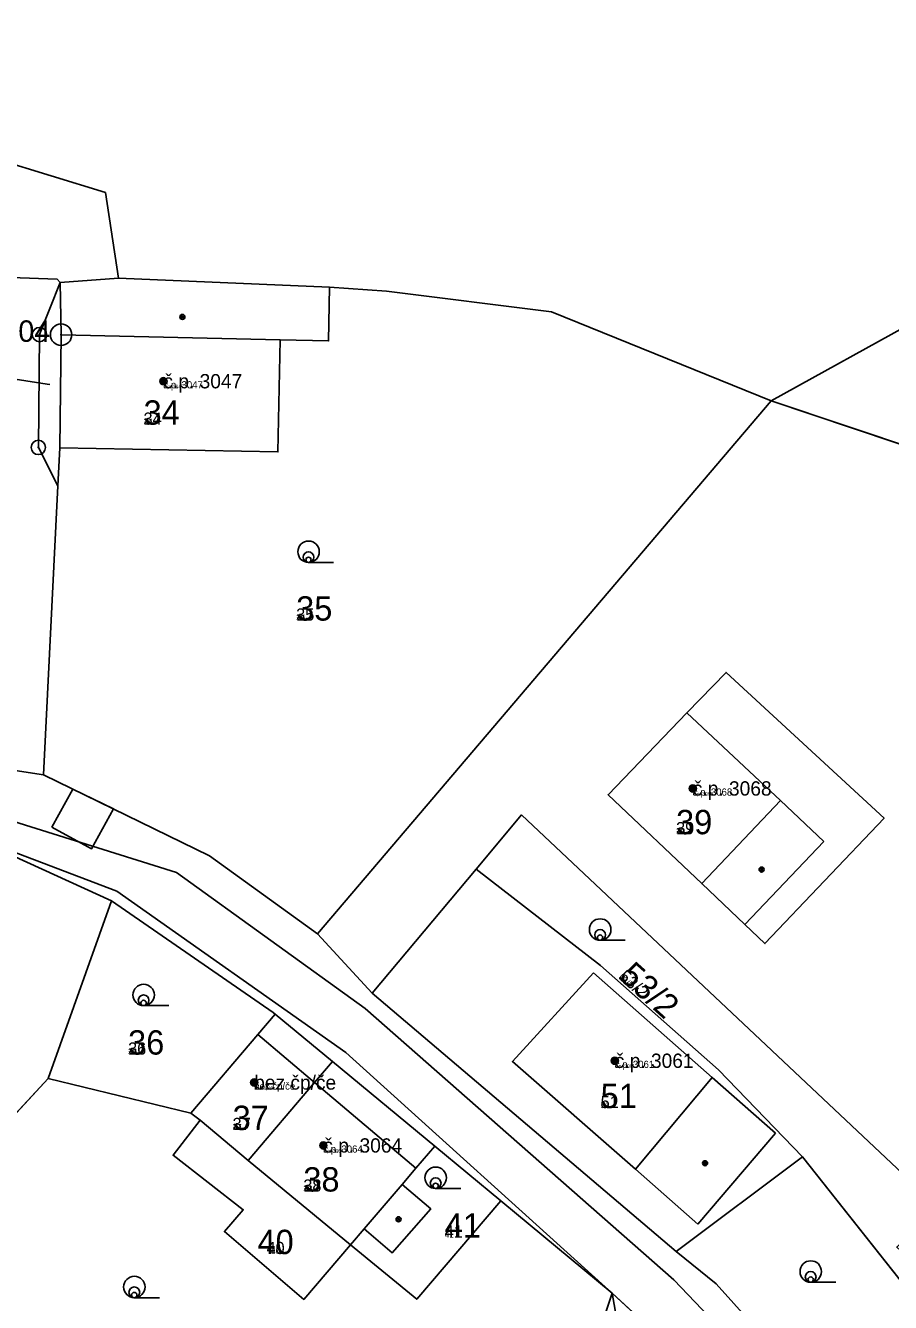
# Model space of a CAD drawing. Extents: x -759873 to -758487, y -975024 to -973516.
# Drawn here: x -759154.9 to -759094.4, y -974296.3 to -974207.1 of the extents above; entities that cross this region are included whole.
import ezdxf

# ---------------------------------------------------------------- set-up
doc = ezdxf.new("R2010")
doc.units = 0
for name, color, linetype in [('KAT_02_hranice parcel', 7, 'Continuous'), ('KAT_03_1000_st čísla parcelní', 7, 'Continuous'), ('KAT_03_1000_čísla parcelní', 7, 'Continuous'), ('KAT_03_1000_čísla popisná', 7, 'Continuous'), ('KAT_03_250_st čísla parcelní', 7, 'Continuous'), ('KAT_03_250_čísla parcelní', 7, 'Continuous'), ('KAT_03_250_čísla popisná', 7, 'Continuous'), ('KAT_03_500_st čísla parcelní', 7, 'Continuous'), ('KAT_03_500_čísla parcelní', 7, 'Continuous'), ('KAT_03_500_čísla popisná', 7, 'Continuous'), ('KAT_04_vnitřní kresba', 7, 'Continuous'), ('KAT_05_1000_značky kultur', 7, 'Continuous'), ('KAT_05_250_značky kultur', 7, 'Continuous'), ('KAT_05_500_značky kultur', 7, 'Continuous'), ('KAT_07_1000_značky budov', 7, 'Continuous'), ('KAT_07_250_značky budov', 7, 'Continuous'), ('KAT_07_500_značky budov', 7, 'Continuous'), ('KAT_10_věcná břemena', 7, 'Continuous'), ('KAT_11_značky bodu BP', 7, 'Continuous'), ('KAT_12_pomocná šipka', 7, 'Continuous'), ('KAT_14_plocha_budovy', 7, 'Continuous'), ('KAT_14_plocha_pozemek', 7, 'Continuous')]:
    doc.layers.add(name, color=color, linetype=linetype)

msp = doc.modelspace()

# ---------------------------------------------------------------- linework, layer by layer
at = {"layer": 'KAT_02_hranice parcel'}
for p, q in [((-759134.45, -974270.58), (-759102.76, -974233.33)), ((-759082.54, -974240.13), (-759102.76, -974233.33)), ((-759152.46, -974236.61), (-759152.59, -974239.28)), ((-759152.59, -974239.28), (-759153.59, -974259.47)), ((-759123.38, -974266.06), (-759130.63, -974274.73)), ((-759153.27, -974280.7), (-759148.86, -974268.28)), ((-759134.45, -974270.58), (-759130.63, -974274.73)), ((-759130.63, -974274.73), (-759109.41, -974292.79)), ((-759133.42, -974279.5), (-759137.41, -974276.19)), ((-759126.27, -974285.42), (-759133.42, -974279.5)), ((-759166.96, -974295.46), (-759153.27, -974280.7)), ((-759153.27, -974280.7), (-759143.3, -974283.11)), ((-759143.3, -974283.11), (-759142.65, -974283.61)), ((-759142.65, -974283.61), (-759139.3, -974286.41)), ((-759121.65, -974289.25), (-759126.27, -974285.42)), ((-759139.3, -974286.41), (-759132.15, -974292.31)), ((-759109.41, -974292.79), (-759100.58, -974286.17)), ((-759091.02, -974298.25), (-759100.58, -974286.17)), ((-759113.88, -974295.69), (-759121.65, -974289.25)), ((-759108.36, -974300.77), (-759113.88, -974295.69))]:
    msp.add_line(p, q, dxfattribs=at)
for points in [[(-759187.17, -974223.14), (-759179.86, -974223.86), (-759152.65, -974224.82), (-759152.43, -974225.07)], [(-759152.59, -974239.28), (-759153.96, -974236.59), (-759153.88, -974228.7), (-759152.43, -974225.07)], [(-759152.43, -974225.07), (-759152.37, -974228.71), (-759152.46, -974236.61)], [(-759133.61, -974225.4), (-759148.36, -974224.76), (-759152.43, -974225.07)], [(-759152.46, -974236.61), (-759137.22, -974236.9), (-759137.07, -974229.07), (-759133.68, -974229.14), (-759133.61, -974225.4)], [(-759102.76, -974233.33), (-759118.11, -974227.12), (-759129.65, -974225.67), (-759133.61, -974225.4)], [(-759107.62, -974267.07), (-759104.61, -974269.93), (-759103.2, -974271.26), (-759094.88, -974262.5), (-759105.92, -974252.31), (-759108.65, -974255.14), (-759114.16, -974260.86), (-759107.62, -974267.07)], [(-759153.59, -974259.47), (-759166.35, -974257.52), (-759171.99, -974258.88)], [(-759153.59, -974259.47), (-759142.01, -974265.12), (-759134.45, -974270.58)], [(-759123.38, -974266.06), (-759120.2, -974262.27), (-759091.19, -974289.59)], [(-759148.86, -974268.28), (-759159.62, -974263.35), (-759162.53, -974263.23)], [(-759100.58, -974286.17), (-759106.45, -974280.08), (-759114.7, -974272.79), (-759123.38, -974266.06)], [(-759137.41, -974276.19), (-759137.55, -974276.08), (-759148.86, -974268.28)], [(-759143.3, -974283.11), (-759138.62, -974277.61), (-759137.41, -974276.19)], [(-759139.3, -974286.41), (-759134.66, -974280.96), (-759133.42, -974279.5)], [(-759142.65, -974283.61), (-759144.55, -974286.05), (-759139.65, -974289.86), (-759140.96, -974291.39), (-759135.42, -974296.13), (-759132.15, -974292.31)], [(-759132.15, -974292.31), (-759131.2, -974291.2), (-759129.24, -974292.87), (-759126.55, -974289.8), (-759128.55, -974288.09), (-759127.58, -974286.96), (-759126.27, -974285.42)], [(-759132.15, -974292.31), (-759127.52, -974296.12), (-759121.65, -974289.25)], [(-759109.41, -974292.79), (-759106.6, -974295.05), (-759098.18, -974304.42)], [(-759146.69, -974308.69), (-759142.19, -974310.89), (-759136.07, -974313.18), (-759126.94, -974313.7), (-759120.52, -974311.43), (-759115.16, -974306.92), (-759112.66, -974302.54), (-759113.88, -974295.69)], [(-759146.69, -974308.69), (-759140.38, -974309.09), (-759114.55, -974297.73), (-759113.88, -974295.69)]]:
    msp.add_lwpolyline(points, dxfattribs=at)
at = {"layer": 'KAT_03_1000_čísla popisná'}
for centre in [(-759145.22, -974231.96), (-759108.24, -974260.42), (-759113.69, -974279.45), (-759138.88, -974280.97), (-759134.05, -974285.37)]:
    msp.add_circle(centre, 0.25, dxfattribs=at)
at = {"layer": 'KAT_03_250_čísla popisná'}
for centre in [(-759145.22, -974231.96), (-759108.24, -974260.42), (-759113.69, -974279.45), (-759138.88, -974280.97), (-759134.05, -974285.37)]:
    msp.add_circle(centre, 0.0625, dxfattribs=at)
at = {"layer": 'KAT_03_500_čísla popisná'}
for centre in [(-759145.22, -974231.96), (-759108.24, -974260.42), (-759113.69, -974279.45), (-759138.88, -974280.97), (-759134.05, -974285.37)]:
    msp.add_circle(centre, 0.125, dxfattribs=at)
at = {"layer": 'KAT_04_vnitřní kresba'}
for p, q in [((-759178.58, -974209.8), (-759149.27, -974218.77)), ((-759149.27, -974218.77), (-759148.36, -974224.76)), ((-759102.76, -974233.33), (-759086.34, -974224.22)), ((-759152.37, -974228.71), (-759137.07, -974229.07)), ((-759108.65, -974255.14), (-759102.11, -974261.27)), ((-759167.11, -974259.17), (-759144.31, -974266.29)), ((-759107.62, -974267.07), (-759102.11, -974261.27)), ((-759102.11, -974261.27), (-759099.1, -974264.13)), ((-759159.62, -974263.35), (-759148.47, -974267.61)), ((-759104.61, -974269.93), (-759099.1, -974264.13)), ((-759144.31, -974266.29), (-759131.13, -974275.81)), ((-759148.47, -974267.61), (-759132.49, -974278.88)), ((-759120.84, -974279.51), (-759115.17, -974273.31)), ((-759115.17, -974273.31), (-759106.89, -974280.61)), ((-759131.13, -974275.81), (-759109.56, -974294.77)), ((-759138.62, -974277.61), (-759134.66, -974280.96)), ((-759132.49, -974278.88), (-759113.88, -974295.69)), ((-759120.84, -974279.51), (-759112.24, -974287.03)), ((-759134.66, -974280.96), (-759127.58, -974286.96)), ((-759112.24, -974287.03), (-759106.89, -974280.61)), ((-759106.89, -974280.61), (-759102.46, -974284.51)), ((-759107.89, -974290.86), (-759102.46, -974284.51)), ((-759112.24, -974287.03), (-759107.89, -974290.86)), ((-759131.2, -974291.2), (-759128.55, -974288.09)), ((-759109.56, -974294.77), (-759088.49, -974316.71))]:
    msp.add_line(p, q, dxfattribs=at)
at = {"layer": 'KAT_05_1000_značky kultur'}
for p, q in [((-759135.083, -974244.63), (-759133.333, -974244.63)), ((-759114.713, -974271.03), (-759112.963, -974271.03)), ((-759146.603, -974275.6), (-759144.853, -974275.6)), ((-759126.203, -974288.38), (-759124.453, -974288.38)), ((-759100.003, -974294.93), (-759098.253, -974294.93)), ((-759147.253, -974296.01), (-759145.503, -974296.01))]:
    msp.add_line(p, q, dxfattribs=at)
for centre in [(-759135.083, -974243.88), (-759114.713, -974270.28), (-759146.603, -974274.85), (-759126.203, -974287.63), (-759100.003, -974294.18), (-759147.253, -974295.26)]:
    msp.add_circle(centre, 0.75, dxfattribs=at)
at = {"layer": 'KAT_05_250_značky kultur'}
for p, q in [((-759135.088, -974244.63), (-759134.651, -974244.63)), ((-759114.718, -974271.03), (-759114.281, -974271.03)), ((-759146.608, -974275.6), (-759146.171, -974275.6)), ((-759126.208, -974288.38), (-759125.771, -974288.38)), ((-759100.008, -974294.93), (-759099.571, -974294.93)), ((-759147.258, -974296.01), (-759146.821, -974296.01))]:
    msp.add_line(p, q, dxfattribs=at)
for centre in [(-759135.088, -974244.442), (-759114.718, -974270.842), (-759146.608, -974275.412), (-759126.208, -974288.192), (-759100.008, -974294.742), (-759147.258, -974295.822)]:
    msp.add_circle(centre, 0.187, dxfattribs=at)
at = {"layer": 'KAT_05_500_značky kultur'}
for p, q in [((-759135.086, -974244.63), (-759134.211, -974244.63)), ((-759114.716, -974271.03), (-759113.841, -974271.03)), ((-759146.606, -974275.6), (-759145.731, -974275.6)), ((-759126.206, -974288.38), (-759125.331, -974288.38)), ((-759100.007, -974294.93), (-759099.132, -974294.93)), ((-759147.257, -974296.01), (-759146.382, -974296.01))]:
    msp.add_line(p, q, dxfattribs=at)
for centre in [(-759135.086, -974244.255), (-759114.716, -974270.655), (-759146.606, -974275.225), (-759126.206, -974288.005), (-759100.006, -974294.555), (-759147.256, -974295.635)]:
    msp.add_circle(centre, 0.375, dxfattribs=at)
at = {"layer": 'KAT_07_1000_značky budov'}
for centre in [(-759143.897, -974227.469), (-759145.227, -974231.959), (-759108.247, -974260.419), (-759103.437, -974266.089), (-759113.697, -974279.449), (-759138.887, -974280.969), (-759134.057, -974285.369), (-759107.387, -974286.609), (-759128.797, -974290.529)]:
    msp.add_circle(centre, 0.175, dxfattribs=at)
at = {"layer": 'KAT_07_250_značky budov'}
for centre in [(-759143.892, -974227.47), (-759145.222, -974231.96), (-759108.242, -974260.42), (-759103.432, -974266.09), (-759113.692, -974279.45), (-759138.882, -974280.97), (-759134.052, -974285.37), (-759107.382, -974286.61), (-759128.792, -974290.53)]:
    msp.add_circle(centre, 0.0437, dxfattribs=at)
at = {"layer": 'KAT_07_500_značky budov'}
for centre in [(-759143.893, -974227.47), (-759145.223, -974231.96), (-759108.243, -974260.42), (-759103.433, -974266.09), (-759113.693, -974279.45), (-759138.883, -974280.97), (-759134.053, -974285.37), (-759107.383, -974286.61), (-759128.793, -974290.53)]:
    msp.add_circle(centre, 0.0875, dxfattribs=at)
at = {"layer": 'KAT_10_věcná břemena'}
msp.add_lwpolyline([(-759153.01, -974263.12), (-759150.24, -974264.64), (-759148.71, -974261.85), (-759151.55, -974260.46)], close=True, dxfattribs=at)
at = {"layer": 'KAT_11_značky bodu BP'}
for centre, radius in [((-759153.88, -974228.7), 0.5), ((-759153.88, -974228.7), 0.0303), ((-759152.37, -974228.71), 0.75), ((-759152.37, -974228.71), 0.03), ((-759153.96, -974236.59), 0.5), ((-759153.96, -974236.59), 0.0303)]:
    msp.add_circle(centre, radius, dxfattribs=at)
at = {"layer": 'KAT_12_pomocná šipka'}
for p, q in [((-759153.35, -974232.16), (-759156.314, -974231.691)), ((-759153.15, -974232.19), (-759153.35, -974232.16))]:
    msp.add_line(p, q, dxfattribs=at)
at = {"layer": 'KAT_14_plocha_budovy'}
for points in [[(-759152.46, -974236.61), (-759137.22, -974236.9), (-759137.07, -974229.07), (-759152.37, -974228.71)], [(-759114.16, -974260.86), (-759107.62, -974267.07), (-759102.11, -974261.27), (-759108.65, -974255.14)], [(-759115.17, -974273.31), (-759120.84, -974279.51), (-759112.24, -974287.03), (-759106.89, -974280.61)], [(-759143.3, -974283.11), (-759142.65, -974283.61), (-759139.3, -974286.41), (-759134.66, -974280.96), (-759138.62, -974277.61)], [(-759132.15, -974292.31), (-759131.2, -974291.2), (-759128.55, -974288.09), (-759127.58, -974286.96), (-759134.66, -974280.96), (-759139.3, -974286.41)]]:
    msp.add_lwpolyline(points, close=True, dxfattribs=at)
at = {"layer": 'KAT_14_plocha_pozemek'}
for points in [[(-759208.98, -974220.98), (-759187.17, -974223.14), (-759179.86, -974223.86), (-759152.65, -974224.82), (-759152.43, -974225.07), (-759148.36, -974224.76), (-759133.61, -974225.4), (-759129.65, -974225.67), (-759118.11, -974227.12), (-759102.76, -974233.33), (-759082.54, -974240.13), (-759086.34, -974224.22), (-759091.94, -974200.78), (-759089.9, -974172.96), (-759085.8, -974168.68), (-759080.44, -974126.48), (-759059.17, -974102.77), (-759054.16, -974081.34), (-759050.16, -974065.96), (-759040.87, -974035.88)], [(-759090.1, -974313.42), (-759098.18, -974304.42), (-759106.6, -974295.05), (-759109.41, -974292.79), (-759130.63, -974274.73), (-759134.45, -974270.58), (-759142.01, -974265.12), (-759153.59, -974259.47), (-759166.35, -974257.52), (-759171.99, -974258.88), (-759190.18, -974262.03), (-759212.16, -974265.84)], [(-759228.43, -974270.82), (-759182.46, -974265.89), (-759176.65, -974264.97), (-759164.95, -974263.13), (-759162.53, -974263.23), (-759159.62, -974263.35), (-759148.86, -974268.28), (-759137.55, -974276.08), (-759137.41, -974276.19), (-759133.42, -974279.5), (-759126.27, -974285.42), (-759121.65, -974289.25), (-759113.88, -974295.69), (-759108.36, -974300.77), (-759091.71, -974319.84), (-759079.48, -974333.82), (-759074.99, -974338.96), (-759070.5, -974344.1), (-759060.98, -974351.22), (-759051.14, -974355.72), (-759039.97, -974358.1), (-759037.67, -974358.59), (-759031.63, -974358.94), (-758978.01, -974362.06)], [(-759108.36, -974300.77), (-759113.88, -974295.69), (-759112.66, -974302.54)]]:
    msp.add_lwpolyline(points, dxfattribs=at)
for points in [[(-759153.96, -974236.59), (-759153.88, -974228.7), (-759152.43, -974225.07), (-759152.65, -974224.82), (-759179.86, -974223.86), (-759187.17, -974223.14), (-759186.65, -974242.58), (-759181.4, -974243.68), (-759180.68, -974238.44), (-759180, -974233.44), (-759175.96, -974233.99), (-759176.63, -974238.99), (-759168.51, -974240.17), (-759169.7, -974248.93), (-759170.05, -974248.88), (-759171.99, -974258.88), (-759166.35, -974257.52), (-759153.59, -974259.47), (-759152.59, -974239.28)], [(-759152.46, -974236.61), (-759152.37, -974228.71), (-759152.43, -974225.07), (-759153.88, -974228.7), (-759153.96, -974236.59), (-759152.59, -974239.28)], [(-759152.37, -974228.71), (-759152.46, -974236.61), (-759137.22, -974236.9), (-759137.07, -974229.07), (-759133.68, -974229.14), (-759133.61, -974225.4), (-759148.36, -974224.76), (-759152.43, -974225.07)], [(-759152.46, -974236.61), (-759152.59, -974239.28), (-759153.59, -974259.47), (-759142.01, -974265.12), (-759134.45, -974270.58), (-759102.76, -974233.33), (-759118.11, -974227.12), (-759129.65, -974225.67), (-759133.61, -974225.4), (-759133.68, -974229.14), (-759137.07, -974229.07), (-759137.22, -974236.9)], [(-759072.72, -974274.42), (-759081.12, -974237.92), (-759082.54, -974240.13), (-759102.76, -974233.33), (-759134.45, -974270.58), (-759130.63, -974274.73), (-759123.38, -974266.06), (-759120.2, -974262.27), (-759091.19, -974289.59)], [(-759107.62, -974267.07), (-759104.61, -974269.93), (-759103.2, -974271.26), (-759094.88, -974262.5), (-759105.92, -974252.31), (-759108.65, -974255.14), (-759114.16, -974260.86)], [(-759107.62, -974267.07), (-759114.16, -974260.86), (-759108.65, -974255.14), (-759105.92, -974252.31), (-759094.88, -974262.5), (-759103.2, -974271.26), (-759104.61, -974269.93)], [(-759100.58, -974286.17), (-759091.02, -974298.25), (-759089.32, -974296.79), (-759093.99, -974292.47), (-759091.19, -974289.59), (-759120.2, -974262.27), (-759123.38, -974266.06), (-759114.7, -974272.79), (-759106.45, -974280.08)], [(-759159.62, -974263.35), (-759162.53, -974263.23), (-759162.07, -974266.94), (-759156.44, -974266.24), (-759155.51, -974271.57), (-759161.41, -974272.3), (-759170.69, -974294.08), (-759166.96, -974295.46), (-759153.27, -974280.7), (-759148.86, -974268.28)], [(-759114.7, -974272.79), (-759123.38, -974266.06), (-759130.63, -974274.73), (-759109.41, -974292.79), (-759100.58, -974286.17), (-759106.45, -974280.08)], [(-759143.3, -974283.11), (-759138.62, -974277.61), (-759137.41, -974276.19), (-759137.55, -974276.08), (-759148.86, -974268.28), (-759153.27, -974280.7)], [(-759133.42, -974279.5), (-759137.41, -974276.19), (-759138.62, -974277.61), (-759143.3, -974283.11), (-759142.65, -974283.61), (-759139.3, -974286.41), (-759134.66, -974280.96)], [(-759132.15, -974292.31), (-759131.2, -974291.2), (-759129.24, -974292.87), (-759126.55, -974289.8), (-759128.55, -974288.09), (-759127.58, -974286.96), (-759126.27, -974285.42), (-759133.42, -974279.5), (-759134.66, -974280.96), (-759139.3, -974286.41)], [(-759146.69, -974308.69), (-759140.38, -974309.09), (-759114.55, -974297.73), (-759113.88, -974295.69), (-759121.65, -974289.25), (-759127.52, -974296.12), (-759132.15, -974292.31), (-759135.42, -974296.13), (-759140.96, -974291.39), (-759139.65, -974289.86), (-759144.55, -974286.05), (-759142.65, -974283.61), (-759143.3, -974283.11), (-759153.27, -974280.7), (-759166.96, -974295.46)], [(-759132.15, -974292.31), (-759139.3, -974286.41), (-759142.65, -974283.61), (-759144.55, -974286.05), (-759139.65, -974289.86), (-759140.96, -974291.39), (-759135.42, -974296.13)], [(-759121.65, -974289.25), (-759126.27, -974285.42), (-759127.58, -974286.96), (-759128.55, -974288.09), (-759126.55, -974289.8), (-759129.24, -974292.87), (-759131.2, -974291.2), (-759132.15, -974292.31), (-759127.52, -974296.12)], [(-759098.18, -974304.42), (-759091.02, -974298.25), (-759100.58, -974286.17), (-759109.41, -974292.79), (-759106.6, -974295.05)], [(-759112.66, -974302.54), (-759113.88, -974295.69), (-759114.55, -974297.73), (-759140.38, -974309.09), (-759146.69, -974308.69), (-759142.19, -974310.89), (-759136.07, -974313.18), (-759126.94, -974313.7), (-759120.52, -974311.43), (-759115.16, -974306.92)]]:
    msp.add_lwpolyline(points, close=True, dxfattribs=at)

# ---------------------------------------------------------------- texts
at = {"layer": 'KAT_03_1000_st čísla parcelní'}
for s, p in [('34', (-759146.61, -974235)), ('39', (-759109.41, -974263.62)), ('51', (-759114.68, -974282.76)), ('37', (-759140.39, -974284.289)), ('38', (-759135.45, -974288.59))]:
    msp.add_text(s, height=1.7, dxfattribs=at).set_placement(p)
at = {"layer": 'KAT_03_1000_čísla parcelní'}
for s, p in [('35', (-759135.95, -974248.69)), ('36', (-759147.69, -974279.02)), ('41', (-759125.57, -974291.809)), ('40', (-759138.652, -974292.96))]:
    msp.add_text(s, height=1.7, dxfattribs=at).set_placement(p)
msp.add_text('53/2', height=1.7, rotation=318, dxfattribs=at).set_placement((-759113.468, -974273.661))
at = {"layer": 'KAT_03_1000_čísla popisná'}
for s, p in [('č.p. 3047', (-759145.22, -974232.46)), ('č.p. 3068', (-759108.24, -974260.92)), ('č.p. 3061', (-759113.69, -974279.95)), ('bez čp/če', (-759138.88, -974281.47)), ('č.p. 3064', (-759134.05, -974285.87))]:
    msp.add_text(s, height=1, dxfattribs=at).set_placement(p)
at = {"layer": 'KAT_03_250_st čísla parcelní'}
for s, p in [('34', (-759146.61, -974235)), ('39', (-759109.41, -974263.62)), ('51', (-759114.68, -974282.76)), ('37', (-759140.39, -974284.289)), ('38', (-759135.45, -974288.59))]:
    msp.add_text(s, height=0.425, dxfattribs=at).set_placement(p)
at = {"layer": 'KAT_03_250_čísla parcelní'}
for s, p in [('35', (-759135.95, -974248.69)), ('36', (-759147.69, -974279.02)), ('41', (-759125.57, -974291.809)), ('40', (-759137.704, -974292.96))]:
    msp.add_text(s, height=0.425, dxfattribs=at).set_placement(p)
msp.add_text('53/2', height=0.425, rotation=318, dxfattribs=at).set_placement((-759113.468, -974273.661))
at = {"layer": 'KAT_03_250_čísla popisná'}
for s, p in [('č.p. 3047', (-759145.22, -974232.46)), ('č.p. 3068', (-759108.24, -974260.92)), ('č.p. 3061', (-759113.69, -974279.95)), ('bez čp/če', (-759138.88, -974281.47)), ('č.p. 3064', (-759134.05, -974285.87))]:
    msp.add_text(s, height=0.25, dxfattribs=at).set_placement(p)
at = {"layer": 'KAT_03_500_st čísla parcelní'}
for s, p in [('34', (-759146.61, -974235)), ('39', (-759109.41, -974263.62)), ('51', (-759114.68, -974282.76)), ('37', (-759140.39, -974284.289)), ('38', (-759135.45, -974288.59))]:
    msp.add_text(s, height=0.85, dxfattribs=at).set_placement(p)
at = {"layer": 'KAT_03_500_čísla parcelní'}
for s, p in [('35', (-759135.95, -974248.69)), ('36', (-759147.69, -974279.02)), ('41', (-759125.57, -974291.809)), ('40', (-759138.02, -974292.96))]:
    msp.add_text(s, height=0.85, dxfattribs=at).set_placement(p)
msp.add_text('53/2', height=0.85, rotation=318, dxfattribs=at).set_placement((-759113.468, -974273.661))
at = {"layer": 'KAT_03_500_čísla popisná'}
for s, p in [('č.p. 3047', (-759145.22, -974232.46)), ('č.p. 3068', (-759108.24, -974260.92)), ('č.p. 3061', (-759113.69, -974279.95)), ('bez čp/če', (-759138.88, -974281.47)), ('č.p. 3064', (-759134.05, -974285.87))]:
    msp.add_text(s, height=0.5, dxfattribs=at).set_placement(p)
at = {"layer": 'KAT_11_značky bodu BP'}
msp.add_text('504', height=1.5, dxfattribs=at).set_placement((-759156.473, -974229.21))

doc.saveas('drawing.dxf')
